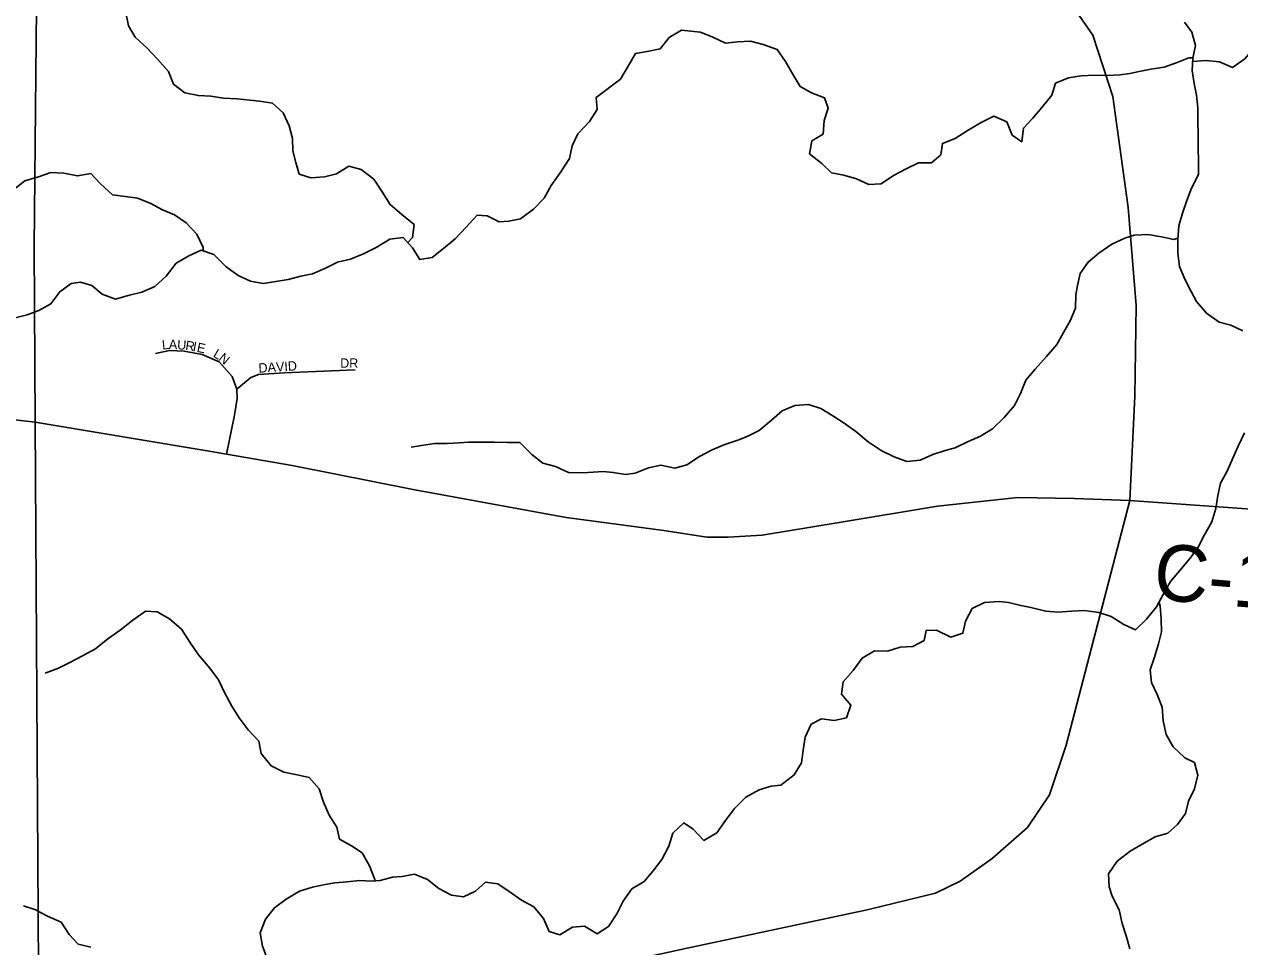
# Model space of a CAD drawing. Extents: x 1985906 to 2277390, y 930619 to 1324581.
# Drawn here: x 2176166 to 2182615, y 1174562 to 1179459 of the extents above; entities that cross this region are included whole.
import ezdxf

# ---------------------------------------------------------------- set-up
doc = ezdxf.new("R2010")
doc.units = 0
for name, color, linetype in [('GM_X_County_Road', 7, 'Continuous'), ('GM_X_County_Road_Text', 7, 'Continuous'), ('GM_X_Minor_River', 7, 'Continuous'), ('GM_X_State_Route', 7, 'Continuous'), ('GM_X_Township_Road', 7, 'Continuous'), ('GM_X_Township_Subdivision', 7, 'Continuous'), ('GM_X_Township_Subdivision_Text', 7, 'Continuous')]:
    doc.layers.add(name, color=color, linetype=linetype)

msp = doc.modelspace()

# ---------------------------------------------------------------- linework, layer by layer
at = {"layer": 'GM_X_County_Road'}
msp.add_lwpolyline([(2182031.5, 1176931.7), (2182725, 1176880.6), (2183108.4, 1176843.2)], dxfattribs=at)
at = {"layer": 'GM_X_Minor_River'}
for points in [[(2178200.6, 1178300.4), (2178226.1, 1178327.1), (2178234.1, 1178395.4), (2178169.7, 1178449.5), (2178107.3, 1178501.7), (2178065, 1178569.9), (2178020.7, 1178636.1), (2177954.4, 1178688.2), (2177888.1, 1178706.2), (2177821.8, 1178666), (2177759.6, 1178649.8), (2177687.2, 1178643.7), (2177624.9, 1178663.7), (2177606.8, 1178726), (2177590.6, 1178788.2), (2177588.5, 1178852.4), (2177572.3, 1178920.7), (2177540.1, 1178988.9), (2177483.7, 1179041.1), (2177413.4, 1179051), (2177363.2, 1179057), (2177294.9, 1179062.9), (2177222.5, 1179066.8), (2177156.2, 1179076.8), (2177089.9, 1179080.8), (2177017.6, 1179094.7), (2176957.2, 1179140.8), (2176931, 1179209.1), (2176872.7, 1179273.3), (2176816.3, 1179333.4), (2176753.9, 1179391.6), (2176719.7, 1179451.8), (2176705.5, 1179520)], [(2182367.8, 1179282), (2182345.9, 1179282), (2182283.1, 1179255.9), (2182214.8, 1179231.7), (2182144.5, 1179221.6), (2182082.2, 1179209.4), (2182032, 1179197.3), (2181981.8, 1179191.2), (2181911.5, 1179187.1), (2181843.2, 1179189.1), (2181774.9, 1179185), (2181706.6, 1179174.8), (2181638.3, 1179146.6), (2181618.3, 1179082.4), (2181566.2, 1179018), (2181516, 1178959.7), (2181467.9, 1178907.5), (2181460, 1178835.2), (2181407.7, 1178871.2), (2181379.4, 1178941.5), (2181311.1, 1178971.5), (2181242.8, 1178937.3), (2181174.6, 1178897.1), (2181106.3, 1178852.8), (2181038.1, 1178826.6), (2181030.1, 1178766.4), (2180980, 1178724.1), (2180911.6, 1178724), (2180845.4, 1178691.8), (2180779.1, 1178655.6), (2180712.9, 1178611.3), (2180646.6, 1178609.2), (2180582.3, 1178639.3), (2180514, 1178657.3), (2180449.6, 1178671.3), (2180397.3, 1178719.4), (2180333, 1178771.5), (2180344.9, 1178839.8), (2180405.1, 1178876), (2180411.1, 1178948.3), (2180431.1, 1179014.6), (2180412.9, 1179068.8), (2180342.5, 1179094.8), (2180282.2, 1179128.9), (2180246, 1179191.1), (2180205.7, 1179261.3), (2180161.4, 1179325.5), (2180087, 1179351.6), (2180018.7, 1179369.5), (2179950.4, 1179365.4), (2179886.1, 1179359.3), (2179819.8, 1179391.4), (2179753.4, 1179417.4), (2179703.2, 1179423.4), (2179653, 1179427.3), (2179588.7, 1179389.1), (2179540.6, 1179328.8), (2179470.3, 1179314.6), (2179410, 1179304.5), (2179370, 1179236.2), (2179329.9, 1179167.9), (2179201.4, 1179071.3), (2179205.6, 1179007.1), (2179165.5, 1178942.8), (2179103.3, 1178878.4), (2179073.2, 1178814.1), (2179059.3, 1178745.8), (2179013.2, 1178675.5), (2178961, 1178603.1), (2178925, 1178536.8), (2178868.8, 1178478.5), (2178798.6, 1178426.2), (2178736.3, 1178414.1), (2178686.1, 1178410), (2178621.7, 1178442.1), (2178569.5, 1178446), (2178511.3, 1178381.7), (2178453.2, 1178319.4), (2178391, 1178269.1), (2178330.7, 1178220.8), (2178264.5, 1178210.7), (2178226.2, 1178272.9), (2178175.9, 1178327.1), (2178105.6, 1178318.9), (2178033.3, 1178274.7), (2177965.1, 1178240.4), (2177896.8, 1178212.2), (2177828.5, 1178196.1), (2177760.3, 1178161.9), (2177696, 1178133.7), (2177633.8, 1178121.6), (2177565.5, 1178103.4), (2177501.2, 1178093.3), (2177432.9, 1178083.2), (2177366.6, 1178095.1), (2177300.2, 1178125.2), (2177235.9, 1178173.3), (2177171.5, 1178237.4), (2177105.2, 1178259.5), (2177038.9, 1178229.3), (2176972.7, 1178191)], [(2182322.9, 1179470.8), (2182361.2, 1179416.6), (2182381.4, 1179346.4), (2182367.4, 1179280.1), (2182363.5, 1179213.8), (2182373.6, 1179145.6), (2182385.8, 1179083.3), (2182393.9, 1179015.1), (2182394.2, 1178802.2), (2182396.3, 1178733.9), (2182396.4, 1178661.6), (2182360.4, 1178589.3), (2182334.3, 1178523), (2182312.3, 1178456.7), (2182292.4, 1178388.4), (2182286.4, 1178316.1), (2182286.5, 1178243.8), (2182296.7, 1178173.5), (2182324.9, 1178105.3), (2182359.2, 1178037.1), (2182385.3, 1177986.9), (2182439.7, 1177924.7), (2182506.1, 1177878.6), (2182568.4, 1177862.6), (2182632.7, 1177832.6)], [(2182366.3, 1179262.2), (2182366.1, 1179262.1), (2182435.7, 1179266.1), (2182508.1, 1179260.2), (2182576.4, 1179230.1), (2182642.6, 1179276.4), (2182702.8, 1179346.8), (2182771.1, 1179360.9), (2182831.3, 1179421.2), (2182879.4, 1179487.6)], [(2177115.4, 1178256.1), (2177115.2, 1178273.5), (2177080.9, 1178345.8), (2177024.6, 1178405.9), (2176962.3, 1178448), (2176899.9, 1178474.1), (2176833.6, 1178510.1), (2176767.2, 1178536.2), (2176702.9, 1178544.1), (2176634.6, 1178554.1), (2176570.3, 1178612.2), (2176519.9, 1178666.4), (2176447.6, 1178654.2), (2176375.3, 1178668.2), (2176307, 1178672.1), (2176240.7, 1178650), (2176168.4, 1178627.8), (2176110.2, 1178581.5)], [(2182287.1, 1178324.2), (2182266.3, 1178316.1), (2182200, 1178330.1), (2182127.7, 1178344), (2182055.4, 1178339.9), (2182005.2, 1178323.8), (2181936.9, 1178291.6), (2181868.6, 1178243.3), (2181810.5, 1178197), (2181768.4, 1178136.7), (2181754.4, 1178072.5), (2181746.4, 1178022.2), (2181744.5, 1177952), (2181716.5, 1177885.7), (2181680.4, 1177823.4), (2181644.3, 1177759.1), (2181590.2, 1177694.7), (2181530, 1177628.4), (2181479.9, 1177570.1), (2181451.8, 1177499.8), (2181419.8, 1177435.5), (2181365.6, 1177371.2), (2181303.5, 1177310.8), (2181239.2, 1177272.6), (2181171, 1177242.4), (2181104.7, 1177210.2), (2181052.5, 1177196.1), (2180986.2, 1177175.9), (2180920, 1177145.7), (2180849.7, 1177137.6), (2180781.3, 1177163.6), (2180713, 1177195.6), (2180644.6, 1177241.8), (2180578.2, 1177297.9), (2180515.9, 1177342), (2180455.5, 1177380.1), (2180393.2, 1177420.2), (2180326.9, 1177440.1), (2180254.5, 1177436.1), (2180188.3, 1177407.8), (2180130.1, 1177357.6), (2180065.9, 1177303.3), (2180001.7, 1177271.1), (2179951.5, 1177250.9), (2179883.2, 1177228.8), (2179816.9, 1177200.6), (2179748.7, 1177164.3), (2179682.4, 1177120.1), (2179618.2, 1177101.9), (2179543.8, 1177117.9), (2179477.5, 1177103.8), (2179407.3, 1177075.5), (2179357, 1177069.5), (2179290.7, 1177079.4), (2179238.5, 1177085.4), (2179184.2, 1177081.3), (2179128, 1177077.2), (2179053.7, 1177079.1), (2178985.3, 1177111.2), (2178917, 1177129.2), (2178858.6, 1177175.3), (2178796.3, 1177239.4), (2178730, 1177239.4), (2178661.7, 1177241.3), (2178523, 1177241.1), (2178472.8, 1177237), (2178410.5, 1177232.9), (2178342.2, 1177232.9), (2178273.9, 1177222.7), (2178219.7, 1177214.6)], [(2176972.7, 1178191), (2176918.5, 1178122.7), (2176858.3, 1178066.4), (2176790.1, 1178036.2), (2176717.8, 1178020), (2176649.5, 1177999.8), (2176579.1, 1178025.9), (2176524.8, 1178072), (2176464.5, 1178090), (2176414.3, 1178083.9), (2176354.1, 1178039.6), (2176306, 1177975.3), (2176243.8, 1177939.1), (2176181.5, 1177916.9), (2176111.2, 1177898.8)], [(2182641.5, 1177290.4), (2182607.5, 1177220.1), (2182579.4, 1177155.8), (2182549.4, 1177087.5), (2182513.3, 1177023.2), (2182499.4, 1176956.9), (2182489.4, 1176888.6), (2182467.4, 1176818.3), (2182429.3, 1176748), (2182395.3, 1176683.7), (2182353.2, 1176625.4), (2182297, 1176559.1), (2182248.9, 1176500.8), (2182208.8, 1176432.4), (2182174.7, 1176366.1), (2182120.6, 1176301.8), (2182062.4, 1176243.5), (2182000.1, 1176273.5), (2181933.7, 1176315.6), (2181867.4, 1176335.6), (2181791, 1176347.6), (2181722.7, 1176343.5), (2181652.4, 1176337.4), (2181586.1, 1176343.3), (2181507.7, 1176363.3), (2181453.5, 1176373.3), (2181389.2, 1176389.2), (2181338.9, 1176395.2), (2181260.6, 1176389.1), (2181196.3, 1176356.9), (2181160.3, 1176290.6), (2181146.3, 1176226.3), (2181082.1, 1176206.1), (2181005.7, 1176242.2), (2180951.4, 1176240.1), (2180941.4, 1176187.9), (2180881.2, 1176155.7), (2180812.9, 1176151.6), (2180746.7, 1176131.4), (2180678.3, 1176133.3), (2180612.1, 1176093.1), (2180564, 1176028.8), (2180511.8, 1175968.5), (2180501.9, 1175902.2), (2180552.2, 1175844), (2180528.2, 1175777.7), (2180463.9, 1175763.6), (2180395.6, 1175771.5), (2180341.4, 1175743.3), (2180309.4, 1175675), (2180299.4, 1175604.7), (2180289.5, 1175538.5), (2180251.4, 1175474.2), (2180181.1, 1175419.8), (2180128.9, 1175413.8), (2180064.7, 1175395.6), (2179994.4, 1175355.4), (2179934.2, 1175295), (2179886.1, 1175232.7), (2179840, 1175166.4), (2179771.7, 1175126.2), (2179715.4, 1175186.3), (2179665.1, 1175220.4), (2179606.9, 1175164.1), (2179586.9, 1175095.8), (2179548.9, 1175025.5), (2179502.7, 1174965.2), (2179454.6, 1174908.9), (2179390.4, 1174868.7), (2179344.3, 1174804.3), (2179310.2, 1174736), (2179266.1, 1174669.7), (2179205.9, 1174629.5), (2179139.5, 1174671.6), (2179075.3, 1174665.4), (2179007, 1174625.2), (2178950.7, 1174643.2), (2178920.5, 1174711.4), (2178870.2, 1174773.6), (2178803.8, 1174809.7), (2178739.5, 1174855.8), (2178679.1, 1174895.9), (2178612.8, 1174903.8), (2178560.7, 1174857.6), (2178496.4, 1174827.4), (2178432.1, 1174835.3), (2178365.8, 1174871.4), (2178305.4, 1174919.5), (2178237.1, 1174947.5), (2178170.8, 1174935.4), (2178120.6, 1174931.3), (2178054.3, 1174913.2)], [(2178026.1, 1174910.6), (2178026.2, 1174919.2), (2177997.9, 1174991.4), (2177959.7, 1175059.6), (2177901.4, 1175097.7), (2177839, 1175133.8), (2177824.9, 1175196), (2177784.6, 1175260.2), (2177754.4, 1175328.5), (2177730.1, 1175400.7), (2177677.8, 1175460.9), (2177613.5, 1175474.9), (2177543.2, 1175488.8), (2177476.8, 1175522.9), (2177422.5, 1175587.1), (2177410.3, 1175653.3), (2177354, 1175713.5), (2177305.7, 1175777.7), (2177267.4, 1175839.9), (2177229.1, 1175912.2), (2177196.9, 1175978.4), (2177150.6, 1176040.6), (2177090.2, 1176110.8), (2177043.9, 1176179), (2176999.6, 1176247.2), (2176937.3, 1176303.4), (2176870.9, 1176339.4), (2176808.6, 1176343.4), (2176742.4, 1176295.1), (2176674.2, 1176242.8), (2176609.9, 1176196.6), (2176543.7, 1176144.2), (2176475.5, 1176106), (2176411.2, 1176071.8), (2176347, 1176041.6), (2176276.7, 1176013.4)], [(2182187.1, 1176390.1), (2182192.8, 1176370.2), (2182198.9, 1176301.9), (2182201.1, 1176233.6), (2182185.1, 1176169.3), (2182163.1, 1176099), (2182141.1, 1176032.7), (2182147.2, 1175964.5), (2182177.4, 1175900.2), (2182203.6, 1175834), (2182209.8, 1175761.7), (2182226, 1175689.5), (2182262.2, 1175623.2), (2182324.6, 1175565.1), (2182374.8, 1175539.1), (2182393, 1175472.8), (2182375, 1175400.5), (2182343, 1175334.2), (2182327, 1175269.9), (2182284.9, 1175211.6), (2182234.7, 1175165.4), (2182166.5, 1175145.2), (2182098.2, 1175107), (2182034, 1175068.7), (2181965.8, 1175016.4), (2181919.7, 1174948.1), (2181921.8, 1174879.8), (2181937.9, 1174829.7), (2181976.2, 1174757.4), (2181992.4, 1174685.1), (2182012.5, 1174618.9), (2182032.7, 1174550.7)], [(2178054.3, 1174913.2), (2178010.1, 1174909.1), (2177945.8, 1174913.1), (2177877.5, 1174906.9), (2177813.2, 1174900.8), (2177763, 1174892.7), (2177694.7, 1174878.6), (2177626.5, 1174856.4), (2177556.2, 1174814.2), (2177494, 1174767.9), (2177445.9, 1174707.6), (2177417.8, 1174635.3), (2177430, 1174565), (2177454.2, 1174498.8)], [(2176519.9, 1174559.8), (2176451.6, 1174575.8), (2176403.3, 1174626), (2176361, 1174692.2), (2176288.6, 1174724.2), (2176222.3, 1174760.3), (2176162, 1174778.3)]]:
    msp.add_lwpolyline(points, dxfattribs=at)
at = {"layer": 'GM_X_State_Route'}
for points in [[(2182031.5, 1176931.7), (2182058.1, 1177484.3), (2182065.4, 1177966.4), (2182024.1, 1178486.2), (2181942, 1179075.9), (2181836.4, 1179402.1), (2181722.7, 1179564.7), (2181556.2, 1179734.6), (2181172.9, 1180154.9), (2181056.6, 1180318.1), (2180962.8, 1180505.6), (2180914.2, 1180641), (2180846.5, 1180904.9), (2180820.4, 1181023)], [(2176227.4, 1179191.1), (2176241.5, 1180614.3)], [(2176223.9, 1177346.2), (2176223.9, 1177346.2), (2176218.4, 1178279.7), (2176227.4, 1179191.1)], [(2176251.7, 1172696.3), (2176223.9, 1177346.2)], [(2179131.5, 1174434.4), (2179683, 1174554.6), (2180638.3, 1174757.6), (2181000.6, 1174845.8), (2181132.4, 1174909.5), (2181301.8, 1175029.8), (2181488.8, 1175194.5), (2181605.5, 1175368.5), (2181695.2, 1175632.6), (2182031.5, 1176931.7)]]:
    msp.add_lwpolyline(points, dxfattribs=at)
at = {"layer": 'GM_X_Township_Road'}
for points in [[(2170916.5, 1178805.3), (2172653.6, 1178321.6), (2172938.7, 1178236.1), (2173217.4, 1178163.3), (2174912.3, 1177612.6), (2175305.6, 1177492.3), (2175536.7, 1177439.2), (2175743.5, 1177401.9), (2176223.9, 1177346.2)], [(2176223.9, 1177346.2), (2177146.4, 1177192.2), (2177239.4, 1177176.1), (2177588.1, 1177115.9), (2178238.8, 1176988.2), (2179042, 1176840.6), (2179559.7, 1176771.3), (2179788.5, 1176736.3), (2179900.7, 1176735.8), (2180080.8, 1176746.3), (2180490.5, 1176814.1), (2181012.2, 1176901.5), (2181438.2, 1176947.4), (2181738.7, 1176941.4), (2182031.5, 1176931.7)]]:
    msp.add_lwpolyline(points, dxfattribs=at)
at = {"layer": 'GM_X_Township_Subdivision'}
for points in [[(2177294.3, 1177521.3), (2177269.3, 1177589.2), (2177200.2, 1177666.6), (2177109.6, 1177705.5), (2177015.2, 1177724.3), (2176937, 1177727.2), (2176863.1, 1177712.2)], [(2177239.4, 1177176.1), (2177282.1, 1177384.7), (2177294.9, 1177473.2), (2177294.3, 1177521.3), (2177367.6, 1177584.6), (2177409.4, 1177599.2), (2177545.5, 1177609), (2177921.9, 1177624.2)]]:
    msp.add_lwpolyline(points, dxfattribs=at)

# ---------------------------------------------------------------- texts
at = {"layer": 'GM_X_County_Road_Text'}
msp.add_text('C-140', height=300, rotation=355.1012, dxfattribs=at).set_placement((2182150.4, 1176407))
at = {"layer": 'GM_X_Township_Subdivision_Text'}
for s, rotation, p in [('L', 5.28101, (2176898.8, 1177732.1)), ('A', 358.79786, (2176932.4, 1177735.3)), ('U', 355.33981, (2176975.6, 1177734.4)), ('R', 350.73327, (2177018.4, 1177731)), ('I', 349.35886, (2177057.2, 1177724.7)), ('E', 348.83477, (2177078.7, 1177720.6)), ('L', 329.66883, (2177164.3, 1177696)), ('N', 320.51067, (2177193, 1177679.4)), ('DR', 0.00001, (2177842, 1177635.4)), ('DAVID', 3.73016, (2177410.2, 1177609))]:
    msp.add_text(s, height=50, rotation=rotation, dxfattribs=at).set_placement(p)

doc.saveas('drawing.dxf')
